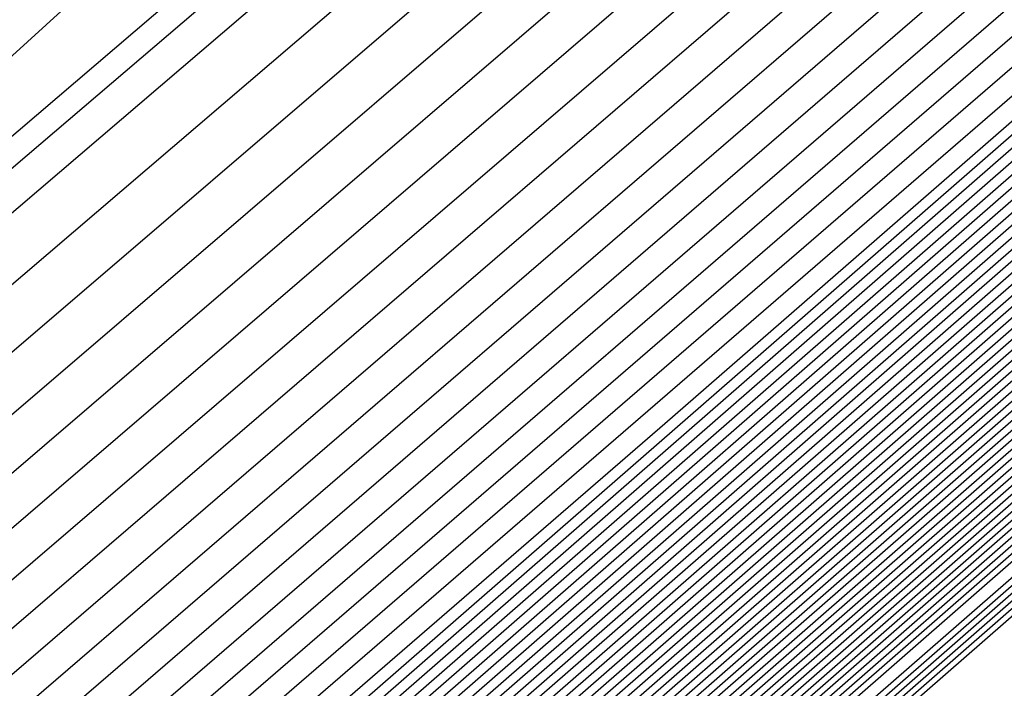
# Model space of a CAD drawing. Extents: x 3249832 to 3255657, y 13789405 to 13793316.
# Tile 951 of 1056: x 3253211.7895 to 3253211.9265, y 13791260.6297 to 13791260.7227. Entities that reach past the tile are written whole.
import ezdxf

# ---------------------------------------------------------------- set-up
doc = ezdxf.new("R2010")
doc.units = 0
doc.header["$LTSCALE"] = 100
doc.header["$MEASUREMENT"] = 0
for name, color, linetype in [('GRATIO_03231_CON', 1, 'CONTINUOUS'), ('GRATIO_0323_ICON', 1, 'CONTINUOUS'), ('TARGETS_EAST', 7, 'CONTINUOUS')]:
    doc.layers.add(name, color=color, linetype=linetype)

# ---------------------------------------------------------------- blocks, each defined once
blk = doc.blocks.new('Gratio_032316_contours')
at = {"layer": 'GRATIO_03231_CON', "color": 1, "linetype": 'Continuous', "flags": 128}
for points in [[(3253179.55027, 13791232.39503), (3253186.87441, 13791238.77001), (3253201.4775, 13791251.51898), (3253219.20823, 13791267.00714), (3253234.45763, 13791280.32933), (3253243.00028, 13791287.79153), (3253246.14511, 13791290.5444), (3253246.5846, 13791290.94974), (3253247.02187, 13791291.379), (3253250.20254, 13791294.24212), (3253258.88285, 13791301.95866), (3253274.44262, 13791315.73867), (3253292.7559, 13791331.95413), (3253308.32028, 13791345.76753)], [(3253180.16544, 13791232.93802), (3253187.28488, 13791239.13155), (3253201.72516, 13791251.73678), (3253219.33902, 13791267.12228), (3253234.51314, 13791280.37862), (3253243.01644, 13791287.80647), (3253246.14668, 13791290.54676), (3253246.58389, 13791290.95054), (3253247.01645, 13791291.37639), (3253250.16633, 13791294.21318), (3253258.7639, 13791301.85732), (3253274.17605, 13791315.50724), (3253292.31584, 13791331.56933), (3253307.73285, 13791345.25198)], [(3253180.78061, 13791233.481), (3253187.69534, 13791239.49309), (3253201.97282, 13791251.95458), (3253219.46981, 13791267.23741), (3253234.56866, 13791280.42791), (3253243.03259, 13791287.8214), (3253246.14825, 13791290.54912), (3253246.58317, 13791290.95133), (3253247.01103, 13791291.37378), (3253250.13013, 13791294.18424), (3253258.64495, 13791301.75599), (3253273.90947, 13791315.27582), (3253291.87577, 13791331.18453), (3253307.14542, 13791344.73643)], [(3253181.39578, 13791234.02399), (3253188.1058, 13791239.85463), (3253202.22048, 13791252.17237), (3253219.6006, 13791267.35254), (3253234.62418, 13791280.4772), (3253243.04874, 13791287.83633), (3253246.14982, 13791290.55149), (3253246.58246, 13791290.95213), (3253247.00561, 13791291.37117), (3253250.09393, 13791294.15529), (3253258.526, 13791301.65465), (3253273.6429, 13791315.0444), (3253291.4357, 13791330.79973), (3253306.55799, 13791344.22088)], [(3253182.62612, 13791235.10996), (3253188.92672, 13791240.5777), (3253202.71581, 13791252.60797), (3253219.86218, 13791267.58281), (3253234.73522, 13791280.57579), (3253243.08105, 13791287.8662), (3253246.15297, 13791290.55621), (3253246.58103, 13791290.95372), (3253246.99477, 13791291.36594), (3253250.02153, 13791294.09741), (3253258.2881, 13791301.45198), (3253273.10975, 13791314.58156), (3253290.55557, 13791330.03014), (3253305.38313, 13791343.18978)], [(3253183.24129, 13791235.65295), (3253189.33718, 13791240.93924), (3253202.96347, 13791252.82577), (3253219.99297, 13791267.69794), (3253234.79073, 13791280.62508), (3253243.0972, 13791287.88113), (3253246.15454, 13791290.55858), (3253246.58032, 13791290.95452), (3253246.98935, 13791291.36333), (3253249.98532, 13791294.06847), (3253258.16915, 13791301.35065), (3253272.84317, 13791314.35013), (3253290.11551, 13791329.64534), (3253304.7957, 13791342.67423)], [(3253189.74764, 13791241.30078), (3253203.21113, 13791253.04357), (3253220.12376, 13791267.81308), (3253234.84625, 13791280.67437), (3253243.11336, 13791287.89607), (3253246.15611, 13791290.56094), (3253246.57961, 13791290.95531), (3253246.98393, 13791291.36072), (3253249.94912, 13791294.03953), (3253258.05019, 13791301.24931), (3253272.5766, 13791314.11871), (3253289.67544, 13791329.26055), (3253304.20827, 13791342.15868)], [(3253190.1581, 13791241.66232), (3253203.45879, 13791253.26136), (3253220.25455, 13791267.92821), (3253234.90177, 13791280.72366), (3253243.12951, 13791287.911), (3253246.15768, 13791290.5633), (3253246.57889, 13791290.95611), (3253246.97851, 13791291.35811), (3253249.91292, 13791294.01058), (3253257.93124, 13791301.14798), (3253272.31002, 13791313.88729), (3253289.23538, 13791328.87575), (3253303.62084, 13791341.64313)], [(3253190.97902, 13791242.38539), (3253203.95411, 13791253.69696), (3253220.51613, 13791268.15847), (3253235.01281, 13791280.82224), (3253243.16182, 13791287.94087), (3253246.16082, 13791290.56803), (3253246.57747, 13791290.9577), (3253246.96767, 13791291.35288), (3253249.84051, 13791293.9527), (3253257.69334, 13791300.94531), (3253271.77687, 13791313.42445), (3253288.35525, 13791328.10615), (3253302.44598, 13791340.61203)], [(3253191.38948, 13791242.74693), (3253204.20177, 13791253.91476), (3253220.64692, 13791268.27361), (3253235.06832, 13791280.87154), (3253243.17797, 13791287.9558), (3253246.1624, 13791290.57039), (3253246.57675, 13791290.9585), (3253246.96225, 13791291.35027), (3253249.80431, 13791293.92376), (3253257.57439, 13791300.84397), (3253271.51029, 13791313.19303), (3253287.91518, 13791327.72135), (3253301.85855, 13791340.09648)], [(3253191.79994, 13791243.10847), (3253204.44943, 13791254.13256), (3253220.77772, 13791268.38874), (3253235.12384, 13791280.92083), (3253243.19412, 13791287.97073), (3253246.16397, 13791290.57276), (3253246.57604, 13791290.95929), (3253246.95683, 13791291.34766), (3253249.76811, 13791293.89481), (3253257.45544, 13791300.74264), (3253271.24372, 13791312.9616), (3253287.47511, 13791327.33655), (3253301.27112, 13791339.58093)], [(3253192.2104, 13791243.47001), (3253204.69709, 13791254.35035), (3253220.90851, 13791268.50387), (3253235.17936, 13791280.97012), (3253243.21028, 13791287.98567), (3253246.16554, 13791290.57512), (3253246.57533, 13791290.96009), (3253246.95142, 13791291.34505), (3253249.73191, 13791293.86587), (3253257.33649, 13791300.6413), (3253270.97714, 13791312.73018), (3253287.03505, 13791326.95176), (3253300.68369, 13791339.06538)], [(3253193.03132, 13791244.19308), (3253205.19242, 13791254.78595), (3253221.17009, 13791268.73414), (3253235.29039, 13791281.0687), (3253243.24258, 13791288.01553), (3253246.16868, 13791290.57985), (3253246.5739, 13791290.96168), (3253246.94058, 13791291.33982), (3253249.6595, 13791293.80799), (3253257.09858, 13791300.43863), (3253270.44399, 13791312.26734), (3253286.15492, 13791326.18216), (3253299.50883, 13791338.03428)], [(3253193.44178, 13791244.55462), (3253205.44008, 13791255.00375), (3253221.30088, 13791268.84927), (3253235.34591, 13791281.11799), (3253243.25874, 13791288.03047), (3253246.17025, 13791290.58221), (3253246.57319, 13791290.96248), (3253246.93516, 13791291.33721), (3253249.6233, 13791293.77904), (3253256.97963, 13791300.3373), (3253270.17741, 13791312.03592), (3253285.71485, 13791325.79737), (3253298.92139, 13791337.51873)], [(3253193.85224, 13791244.91616), (3253205.68774, 13791255.22155), (3253221.43167, 13791268.9644), (3253235.40143, 13791281.16728), (3253243.27489, 13791288.0454), (3253246.17182, 13791290.58457), (3253246.57247, 13791290.96327), (3253246.92974, 13791291.3346), (3253249.5871, 13791293.7501), (3253256.86068, 13791300.23596), (3253269.91084, 13791311.8045), (3253285.27479, 13791325.41257), (3253298.33396, 13791337.00318)], [(3253194.2627, 13791245.2777), (3253205.9354, 13791255.43934), (3253221.56246, 13791269.07954), (3253235.45695, 13791281.21658), (3253243.29104, 13791288.06033), (3253246.17339, 13791290.58694), (3253246.57176, 13791290.96407), (3253246.92432, 13791291.33198), (3253249.55089, 13791293.72116), (3253256.74173, 13791300.13463), (3253269.64426, 13791311.57307), (3253284.83472, 13791325.02777), (3253297.74653, 13791336.48763)], [(3253195.08362, 13791246.00077), (3253206.43072, 13791255.87494), (3253221.82404, 13791269.3098), (3253235.56798, 13791281.31516), (3253243.32335, 13791288.0902), (3253246.17654, 13791290.59166), (3253246.57033, 13791290.96566), (3253246.91348, 13791291.32676), (3253249.47849, 13791293.66327), (3253256.50383, 13791299.93196), (3253269.11111, 13791311.11023), (3253283.95459, 13791324.25817), (3253296.57167, 13791335.45653)], [(3253195.49408, 13791246.36231), (3253206.67838, 13791256.09274), (3253221.95483, 13791269.42494), (3253235.6235, 13791281.36445), (3253243.3395, 13791288.10513), (3253246.17811, 13791290.59402), (3253246.56962, 13791290.96646), (3253246.90806, 13791291.32415), (3253249.44229, 13791293.63433), (3253256.38488, 13791299.83062), (3253268.84454, 13791310.87881), (3253283.51452, 13791323.87338), (3253295.98424, 13791334.94098)], [(3253195.90454, 13791246.72385), (3253206.92604, 13791256.31054), (3253222.08562, 13791269.54007), (3253235.67902, 13791281.41374), (3253243.35566, 13791288.12007), (3253246.17968, 13791290.59639), (3253246.56891, 13791290.96725), (3253246.90264, 13791291.32154), (3253249.40609, 13791293.60539), (3253256.26593, 13791299.72929), (3253268.57796, 13791310.64739), (3253283.07446, 13791323.48858), (3253295.39681, 13791334.42543)], [(3253196.31501, 13791247.08539), (3253207.1737, 13791256.52833), (3253222.21641, 13791269.6552), (3253235.73454, 13791281.46303), (3253243.37181, 13791288.135), (3253246.18125, 13791290.59875), (3253246.56819, 13791290.96805), (3253246.89722, 13791291.31892), (3253249.36988, 13791293.57645), (3253256.14697, 13791299.62795), (3253268.31138, 13791310.41597), (3253282.63439, 13791323.10378), (3253294.80938, 13791333.90988)], [(3253197.13593, 13791247.80846), (3253207.66903, 13791256.96393), (3253222.47799, 13791269.88547), (3253235.84557, 13791281.56162), (3253243.40412, 13791288.16487), (3253246.18439, 13791290.60348), (3253246.56677, 13791290.96964), (3253246.88638, 13791291.3137), (3253249.29748, 13791293.51856), (3253255.90907, 13791299.42528), (3253267.77823, 13791309.95312), (3253281.75426, 13791322.33419), (3253293.63452, 13791332.87878)], [(3253197.54639, 13791248.17), (3253207.91669, 13791257.18173), (3253222.60878, 13791270.0006), (3253235.90109, 13791281.61091), (3253243.42027, 13791288.1798), (3253246.18596, 13791290.60584), (3253246.56605, 13791290.97044), (3253246.88096, 13791291.31109), (3253249.26128, 13791293.48962), (3253255.79012, 13791299.32395), (3253267.51166, 13791309.7217), (3253281.31419, 13791321.94939), (3253293.04709, 13791332.36323), (3253299.24948, 13791337.92415)], [(3253197.95685, 13791248.53154), (3253208.16435, 13791257.39953), (3253222.73957, 13791270.11573), (3253235.95661, 13791281.6602), (3253243.43643, 13791288.19473), (3253246.18754, 13791290.6082), (3253246.56534, 13791290.97123), (3253246.87554, 13791291.30847), (3253249.22507, 13791293.46068), (3253255.67117, 13791299.22261), (3253267.24508, 13791309.49028), (3253280.87413, 13791321.56459), (3253292.45966, 13791331.84768), (3253298.58416, 13791337.33876)], [(3253198.36731, 13791248.89308), (3253208.41201, 13791257.61732), (3253222.87037, 13791270.23087), (3253236.01213, 13791281.70949), (3253243.45258, 13791288.20967), (3253246.18911, 13791290.61057), (3253246.56463, 13791290.97203), (3253246.87012, 13791291.30586), (3253249.18887, 13791293.43173), (3253255.55222, 13791299.12128), (3253266.9785, 13791309.25886), (3253280.43407, 13791321.17979), (3253291.87223, 13791331.33213), (3253297.91884, 13791336.75338)], [(3253199.18823, 13791249.61615), (3253208.90733, 13791258.05292), (3253223.13195, 13791270.46113), (3253236.12316, 13791281.80807), (3253243.48489, 13791288.23953), (3253246.19225, 13791290.61529), (3253246.5632, 13791290.97362), (3253246.85928, 13791291.30064), (3253249.11647, 13791293.37385), (3253255.31432, 13791298.91861), (3253266.44535, 13791308.79601), (3253279.55394, 13791320.4102), (3253290.69737, 13791330.30103), (3253296.5882, 13791335.58261)], [(3253199.59869, 13791249.97769), (3253209.15499, 13791258.27072), (3253223.26274, 13791270.57626), (3253236.17868, 13791281.85736), (3253243.50104, 13791288.25447), (3253246.19382, 13791290.61766), (3253246.56249, 13791290.97442), (3253246.85386, 13791291.29803), (3253249.08026, 13791293.34491), (3253255.19536, 13791298.81727), (3253266.17878, 13791308.56459), (3253279.11387, 13791320.0254), (3253290.10994, 13791329.78548), (3253295.92288, 13791334.99723)], [(3253200.00915, 13791250.33923), (3253209.40265, 13791258.48852), (3253223.39353, 13791270.6914), (3253236.2342, 13791281.90666), (3253243.51719, 13791288.2694), (3253246.19539, 13791290.62002), (3253246.56177, 13791290.97521), (3253246.84844, 13791291.29541), (3253249.04406, 13791293.31596), (3253255.07641, 13791298.71594), (3253265.9122, 13791308.33317), (3253278.6738, 13791319.6406), (3253289.52251, 13791329.26993), (3253295.25756, 13791334.41184)], [(3253200.41961, 13791250.70077), (3253209.65031, 13791258.70631), (3253223.52432, 13791270.80653), (3253236.28972, 13791281.95595), (3253243.53335, 13791288.28434), (3253246.19696, 13791290.62238), (3253246.56106, 13791290.97601), (3253246.84302, 13791291.2928), (3253249.00786, 13791293.28702), (3253254.95746, 13791298.6146), (3253265.64563, 13791308.10175), (3253278.23374, 13791319.25581), (3253288.93508, 13791328.75438), (3253294.59224, 13791333.82646)], [(3253201.24053, 13791251.42384), (3253210.14563, 13791259.14191), (3253223.7859, 13791271.0368), (3253236.40075, 13791282.05453), (3253243.56565, 13791288.3142), (3253246.20011, 13791290.62711), (3253246.55963, 13791290.9776), (3253246.83219, 13791291.28758), (3253248.93546, 13791293.22914), (3253254.71956, 13791298.41193), (3253265.11248, 13791307.63891), (3253277.35361, 13791318.48621), (3253287.76022, 13791327.72328), (3253293.2616, 13791332.65569)], [(3253201.65099, 13791251.78538), (3253210.3933, 13791259.35971), (3253223.91669, 13791271.15193), (3253236.45627, 13791282.10382), (3253243.58181, 13791288.32914), (3253246.20168, 13791290.62947), (3253246.55892, 13791290.9784), (3253246.82677, 13791291.28496), (3253248.89925, 13791293.20019), (3253254.60061, 13791298.3106), (3253264.8459, 13791307.40749), (3253276.91354, 13791318.10141), (3253287.17279, 13791327.20773)], [(3253215.27891, 13791264.12388), (3253208.32754, 13791257.89481), (3253202.31158, 13791252.48555), (3253202.06145, 13791252.14692), (3253210.64096, 13791259.57751), (3253224.04748, 13791271.26706)], [(3253216.27123, 13791264.99994), (3253209.15191, 13791258.62312), (3253202.92675, 13791253.02854), (3253202.47191, 13791252.50846), (3253210.88862, 13791259.7953), (3253224.17827, 13791271.38219)], [(3253218.25586, 13791266.75207), (3253210.80067, 13791260.07975), (3253204.15709, 13791254.11451), (3253203.29283, 13791253.23153), (3253211.38394, 13791260.2309), (3253224.43985, 13791271.61246)], [(3253219.24818, 13791267.62813), (3253211.62504, 13791260.80806), (3253204.77226, 13791254.6575), (3253203.70329, 13791253.59307), (3253211.6316, 13791260.4487), (3253224.57064, 13791271.72759)], [(3253220.24049, 13791268.50419), (3253212.44942, 13791261.53637), (3253205.38743, 13791255.20049), (3253204.11375, 13791253.95461), (3253211.87926, 13791260.6665), (3253224.70143, 13791271.84272)], [(3253221.23281, 13791269.38026), (3253213.2738, 13791262.26468), (3253206.0026, 13791255.74348), (3253204.52421, 13791254.31615), (3253212.12692, 13791260.88429), (3253224.83222, 13791271.95786)], [(3253223.21744, 13791271.13238), (3253214.92255, 13791263.72131), (3253207.23294, 13791256.82945), (3253205.34514, 13791255.03922), (3253212.62225, 13791261.31989), (3253225.0938, 13791272.18812)], [(3253215.74693, 13791264.44962), (3253207.84811, 13791257.37244), (3253205.7556, 13791255.40076), (3253212.86991, 13791261.53769), (3253225.22459, 13791272.30326)], [(3253216.57131, 13791265.17793), (3253208.46329, 13791257.91542), (3253206.16606, 13791255.7623), (3253213.11757, 13791261.75549), (3253225.35538, 13791272.41839)], [(3253217.39568, 13791265.90624), (3253209.07846, 13791258.45841), (3253206.57652, 13791256.12384), (3253213.36523, 13791261.97329), (3253225.48617, 13791272.53352)], [(3253219.04444, 13791267.36287), (3253210.3088, 13791259.54439), (3253207.39744, 13791256.84691), (3253213.86055, 13791262.40888), (3253225.74775, 13791272.76379)], [(3253219.86882, 13791268.09118), (3253210.92397, 13791260.08737), (3253207.8079, 13791257.20845), (3253214.10821, 13791262.62668), (3253225.87854, 13791272.87892)], [(3253220.69319, 13791268.81949), (3253211.53914, 13791260.63036), (3253208.21836, 13791257.56999), (3253214.35587, 13791262.84448), (3253226.00933, 13791272.99405)], [(3253221.51757, 13791269.54781), (3253212.15431, 13791261.17335), (3253208.62882, 13791257.93153), (3253214.60353, 13791263.06227), (3253226.14013, 13791273.10919)], [(3253223.16632, 13791271.00443), (3253213.38465, 13791262.25932), (3253209.44974, 13791258.6546), (3253215.09886, 13791263.49787), (3253226.40171, 13791273.33945)], [(3253223.9907, 13791271.73274), (3253213.99982, 13791262.80231), (3253209.8602, 13791259.01614), (3253215.34652, 13791263.71567), (3253226.5325, 13791273.45458)], [(3253224.81508, 13791272.46105), (3253214.61499, 13791263.3453), (3253210.27066, 13791259.37768), (3253215.59418, 13791263.93347)], [(3253215.23016, 13791263.88828), (3253210.68112, 13791259.73922), (3253215.84184, 13791264.15127)], [(3253216.16082, 13791264.70781), (3253211.3694, 13791260.34434), (3253216.29786, 13791264.55191)], [(3253216.35389, 13791264.87553), (3253211.59304, 13791260.53975), (3253216.49017, 13791264.72049)]]:
    blk.add_lwpolyline(points, dxfattribs=at)
at = {"layer": 'GRATIO_03231_CON', "color": 5, "linetype": 'Continuous', "flags": 128}
for points in [[(3253178.31993, 13791231.30905), (3253186.05349, 13791238.04694), (3253200.98218, 13791251.08338), (3253218.94665, 13791266.77688), (3253234.34659, 13791280.23075), (3253242.96798, 13791287.76167), (3253246.14197, 13791290.53967), (3253246.58603, 13791290.94815), (3253247.02107, 13791291.37394), (3253250.18182, 13791294.2177), (3253258.80647, 13791301.88356), (3253274.26937, 13791315.56557), (3253292.48955, 13791331.61762), (3253308.02221, 13791345.18354)], [(3253177.70476, 13791230.76607), (3253185.64303, 13791237.6854), (3253200.73452, 13791250.86558), (3253218.81586, 13791266.66175), (3253234.29107, 13791280.18146), (3253242.95182, 13791287.74673), (3253246.1404, 13791290.53731), (3253246.58674, 13791290.94735), (3253247.01436, 13791291.36584), (3253250.12102, 13791294.16091), (3253258.59804, 13791301.69555), (3253273.79626, 13791315.14336), (3253291.70456, 13791330.92064), (3253306.97134, 13791344.25434)], [(3253177.08958, 13791230.22308), (3253185.23257, 13791237.32386), (3253200.48686, 13791250.64779), (3253218.68507, 13791266.54661), (3253234.23556, 13791280.13216), (3253242.93567, 13791287.7318), (3253246.13883, 13791290.53495), (3253246.58745, 13791290.94656), (3253247.00766, 13791291.35773), (3253250.06022, 13791294.10413), (3253258.38961, 13791301.50754), (3253273.32314, 13791314.72115), (3253290.91956, 13791330.22366), (3253305.92046, 13791343.32515)], [(3253176.47441, 13791229.68009), (3253184.82211, 13791236.96232), (3253200.23919, 13791250.42999), (3253218.55428, 13791266.43148), (3253234.18004, 13791280.08287), (3253242.91952, 13791287.71687), (3253246.13725, 13791290.53258), (3253246.58817, 13791290.94576), (3253247.00095, 13791291.34963), (3253249.99942, 13791294.04734), (3253258.18118, 13791301.31953), (3253272.85003, 13791314.29894), (3253290.13456, 13791329.52668), (3253304.86958, 13791342.39595)], [(3253175.24407, 13791228.59412), (3253184.00119, 13791236.23925), (3253199.74387, 13791249.99439), (3253218.2927, 13791266.20121), (3253234.069, 13791279.98429), (3253242.88721, 13791287.687), (3253246.13411, 13791290.52786), (3253246.58959, 13791290.94417), (3253246.98754, 13791291.33342), (3253249.87782, 13791293.93376), (3253257.76432, 13791300.94351), (3253271.9038, 13791313.45451), (3253288.56457, 13791328.13272), (3253302.76783, 13791340.53756)]]:
    blk.add_lwpolyline(points, dxfattribs=at)
at = {"layer": 'GRATIO_0323_ICON', "color": 7, "linetype": 'Continuous', "flags": 128}
for points in [[(3253175.85924, 13791229.13711), (3253184.41165, 13791236.60078), (3253199.99153, 13791250.21219), (3253218.42349, 13791266.31635), (3253234.12452, 13791280.03358), (3253242.90336, 13791287.70193), (3253246.13568, 13791290.53022), (3253246.58888, 13791290.94497), (3253246.99424, 13791291.34152), (3253249.93862, 13791293.99055), (3253257.97275, 13791301.13152), (3253272.37691, 13791313.87673), (3253289.34956, 13791328.8297), (3253303.81871, 13791341.46676)], [(3253182.01095, 13791234.56698), (3253188.51626, 13791240.21616), (3253202.46814, 13791252.39017), (3253219.73139, 13791267.46768), (3253234.6797, 13791280.5265), (3253243.0649, 13791287.85127), (3253246.1514, 13791290.55385), (3253246.58175, 13791290.95293), (3253247.00019, 13791291.36856), (3253250.05773, 13791294.12635), (3253258.40705, 13791301.55332), (3253273.37632, 13791314.81298), (3253290.99564, 13791330.41494), (3253305.97056, 13791343.70533)], [(3253190.56856, 13791242.02386), (3253203.70645, 13791253.47916), (3253220.38534, 13791268.04334), (3253234.95729, 13791280.77295), (3253243.14566, 13791287.92593), (3253246.15925, 13791290.56567), (3253246.57818, 13791290.95691), (3253246.97309, 13791291.35549), (3253249.87672, 13791293.98164), (3253257.81229, 13791301.04664), (3253272.04344, 13791313.65587), (3253288.79531, 13791328.49095), (3253303.03341, 13791341.12758)], [(3253192.62086, 13791243.83154), (3253204.94475, 13791254.56815), (3253221.0393, 13791268.61901), (3253235.23488, 13791281.01941), (3253243.22643, 13791288.0006), (3253246.16711, 13791290.57748), (3253246.57461, 13791290.96089), (3253246.946, 13791291.34243), (3253249.6957, 13791293.83693), (3253257.21754, 13791300.53997), (3253270.71056, 13791312.49876), (3253286.59498, 13791326.56696), (3253300.09626, 13791338.54983)], [(3253194.67316, 13791245.63924), (3253206.18306, 13791255.65714), (3253221.69325, 13791269.19467), (3253235.51247, 13791281.26587), (3253243.3072, 13791288.07527), (3253246.17497, 13791290.5893), (3253246.57105, 13791290.96487), (3253246.9189, 13791291.32937), (3253249.51469, 13791293.69222), (3253256.62278, 13791300.03329), (3253269.37769, 13791311.34165), (3253284.39466, 13791324.64297), (3253297.1591, 13791335.97208)], [(3253196.72547, 13791247.44693), (3253207.42136, 13791256.74613), (3253222.3472, 13791269.77033), (3253235.79006, 13791281.51232), (3253243.38797, 13791288.14993), (3253246.18282, 13791290.60111), (3253246.56748, 13791290.96885), (3253246.8918, 13791291.31631), (3253249.33368, 13791293.5475), (3253256.02802, 13791299.52662), (3253268.04481, 13791310.18454), (3253282.19433, 13791322.71898), (3253294.22195, 13791333.39433)], [(3253198.77777, 13791249.25461), (3253208.65967, 13791257.83512), (3253223.00116, 13791270.346), (3253236.06765, 13791281.75878), (3253243.46873, 13791288.2246), (3253246.19068, 13791290.61293), (3253246.56391, 13791290.97283), (3253246.8647, 13791291.30325), (3253249.15267, 13791293.40279), (3253255.43327, 13791299.01994), (3253266.71193, 13791309.02744), (3253279.994, 13791320.795), (3253291.2848, 13791330.81658), (3253297.25352, 13791336.168)], [(3253200.83007, 13791251.06231), (3253209.89797, 13791258.92411), (3253223.65511, 13791270.92166), (3253236.34523, 13791282.00524), (3253243.5495, 13791288.29927), (3253246.19853, 13791290.62475), (3253246.56034, 13791290.9768), (3253246.83761, 13791291.29019), (3253248.97166, 13791293.25808), (3253254.83851, 13791298.51327), (3253265.37905, 13791307.87033), (3253277.79367, 13791318.87101), (3253288.34765, 13791328.23883), (3253293.92692, 13791333.24107)], [(3253217.26355, 13791265.876), (3253209.97629, 13791259.35143), (3253203.54192, 13791253.57153), (3253202.88237, 13791252.87), (3253211.13628, 13791260.0131), (3253224.30906, 13791271.49733)], [(3253222.22513, 13791270.25632), (3253214.09818, 13791262.993), (3253206.61777, 13791256.28646), (3253204.93468, 13791254.67769), (3253212.37458, 13791261.10209), (3253224.96301, 13791272.07299)], [(3253218.22006, 13791266.63456), (3253209.69363, 13791259.0014), (3253206.98698, 13791256.48538), (3253213.61289, 13791262.19108), (3253225.61696, 13791272.64865)], [(3253222.34195, 13791270.27612), (3253212.76948, 13791261.71633), (3253209.03928, 13791258.29307), (3253214.8512, 13791263.28007), (3253226.27092, 13791273.22432)], [(3253215.84533, 13791264.43127), (3253211.09158, 13791260.10076), (3253216.0895, 13791264.36906)]]:
    blk.add_lwpolyline(points, dxfattribs=at)

msp = doc.modelspace()

# ---------------------------------------------------------------- block references
at = {"layer": 'TARGETS_EAST'}
msp.add_blockref('Gratio_032316_contours', (0, 0), dxfattribs=at)

doc.saveas('drawing.dxf')
